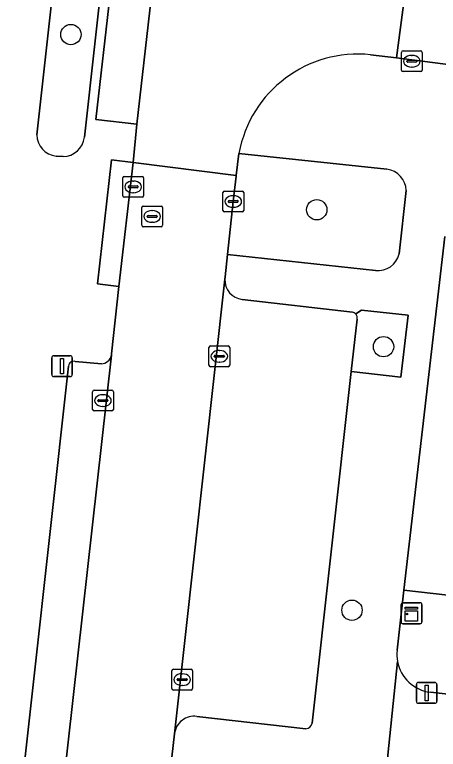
# Model space of a CAD drawing. Extents: x 161928 to 163071, y 386474 to 387428.
# Drawn here: x 162098.97 to 162119.35, y 387057.88 to 387093.2 of the extents above; entities that cross this region are included whole.
import ezdxf

# ---------------------------------------------------------------- set-up
doc = ezdxf.new("R2010")
doc.units = 0
for name, color, linetype in [('IMGEO_Boom', 7, 'Continuous'), ('IMGEO_Groenvoorziening', 7, 'Continuous'), ('IMGEO_Haag', 7, 'Continuous'), ('IMGEO_Kast', 7, 'Continuous'), ('IMGEO_Kolk', 7, 'Continuous'), ('IMGEO_Lichtmast', 7, 'Continuous'), ('IMGEO_Parkeervlak_open', 7, 'Continuous'), ('IMGEO_Rijbaan_lokaal_open', 7, 'Continuous'), ('IMGEO_Rioolput', 7, 'Continuous'), ('IMGEO_Voetpad_open', 7, 'Continuous')]:
    doc.layers.add(name, color=color, linetype=linetype)

msp = doc.modelspace()

# ---------------------------------------------------------------- linework, layer by layer
at = {"layer": 'IMGEO_Boom'}
for centre in [(162101.678, 387092.244), (162113.499, 387083.822), (162116.711, 387077.235), (162115.194, 387064.563)]:
    msp.add_circle(centre, 0.489, dxfattribs=at)
at = {"layer": 'IMGEO_Groenvoorziening'}
for points in [[(162101.096, 387096.961), (162100.044, 387087.42)], [(162102.325, 387087.304), (162103.367, 387096.733)], [(162109.761, 387086.53), (162109.62, 387085.467), (162109.617, 387085.443), (162109.486, 387084.217), (162109.207, 387081.673), (162116.326, 387080.906)], [(162116.872, 387085.766), (162109.761, 387086.53)], [(162100.963, 387086.404), (162101.299, 387086.373)], [(162117.463, 387081.698), (162117.8, 387084.739)], [(162119.657, 387082.531), (162117.695, 387065.523), (162120.517, 387065.213), (162121.35, 387072.809), (162122.221, 387080.808)], [(162115.442, 387078.563), (162115.154, 387076.047), (162117.55, 387075.777), (162117.889, 387078.757), (162115.654, 387078.999), (162115.378, 387078.808)], [(162142.401, 387062.21), (162139.894, 387062.484), (162120.452, 387064.617), (162120.517, 387065.213), (162117.695, 387065.523), (162117.363, 387062.64)], [(162118.965, 387060.622), (162172.588, 387054.548)]]:
    msp.add_lwpolyline(points, dxfattribs=at)
for centre, radius, start, end in [((162101.047, 387087.404), 1.003, 179.0781, 265.1823), ((162101.28, 387087.425), 1.052, 271.0527, 353.389), ((162116.741, 387084.715), 1.06, 1.3204, 82.8817), ((162116.461, 387081.924), 1.027, 262.4192, 347.3006), ((162115.174, 387078.624), 0.275, 347.1909, 42.089), ((162119.161, 387062.431), 1.81, 173.3712, 190.6368), ((162119.173, 387062.432), 1.822, 190.589, 263.4564)]:
    msp.add_arc(centre, radius, start, end, dxfattribs=at)
at = {"layer": 'IMGEO_Haag'}
msp.add_lwpolyline([(162119.657, 387082.531), (162117.695, 387065.523), (162120.517, 387065.213), (162121.35, 387072.809), (162122.221, 387080.808)], dxfattribs=at)
at = {"layer": 'IMGEO_Kast'}
for p, q in [((162117.557, 387063.991), (162117.557, 387064.832)), ((162117.557, 387064.832), (162117.557, 387063.991)), ((162117.632, 387064.916), (162118.473, 387064.916)), ((162118.473, 387064.916), (162117.632, 387064.916)), ((162118.557, 387064.841), (162118.557, 387064)), ((162118.557, 387064), (162118.557, 387064.841)), ((162118.482, 387063.916), (162117.641, 387063.916)), ((162117.641, 387063.916), (162118.482, 387063.916))]:
    msp.add_line(p, q, dxfattribs=at)
for points in [[(162117.752, 387064.706), (162118.352, 387064.706), (162118.352, 387064.621), (162117.752, 387064.621), (162117.752, 387064.706)], [(162117.752, 387064.531), (162118.352, 387064.531), (162118.352, 387064.042), (162117.752, 387064.042), (162117.752, 387064.531)]]:
    msp.add_lwpolyline(points, dxfattribs=at)
msp.add_circle((162117.836, 387064.38), 0.0377, dxfattribs=at)
for centre, start, end in [((162117.635, 387064.838), 92.4484, 184.2845), ((162117.635, 387064.838), 92.4484, 184.2845), ((162118.479, 387064.838), 2.4484, 94.2845), ((162118.479, 387064.838), 2.4484, 94.2845), ((162117.635, 387063.994), 182.4484, 274.2845), ((162117.635, 387063.994), 182.4484, 274.2845), ((162118.479, 387063.994), 272.4484, 4.2845), ((162118.479, 387063.994), 272.4484, 4.2845)]:
    msp.add_arc(centre, 0.0779, start, end, dxfattribs=at)
at = {"layer": 'IMGEO_Kolk'}
for p, q in [((162117.649, 387091.462), (162118.501, 387091.462)), ((162117.574, 387090.536), (162117.574, 387091.388)), ((162118.062, 387091.242), (162118.087, 387091.242)), ((162118.575, 387091.388), (162118.575, 387090.536)), ((162117.833, 387090.956), (162117.833, 387090.968)), ((162118.271, 387090.919), (162117.873, 387090.919)), ((162117.876, 387091.005), (162118.274, 387091.005)), ((162118.317, 387090.968), (162118.317, 387090.956)), ((162118.501, 387090.462), (162117.649, 387090.462)), ((162118.085, 387090.682), (162118.06, 387090.682)), ((162104.171, 387084.495), (162104.171, 387085.347)), ((162104.246, 387085.421), (162105.098, 387085.421)), ((162104.659, 387085.201), (162104.684, 387085.201)), ((162105.172, 387085.347), (162105.172, 387084.495)), ((162104.43, 387084.915), (162104.43, 387084.927)), ((162104.868, 387084.878), (162104.47, 387084.878)), ((162104.473, 387084.964), (162104.871, 387084.964)), ((162104.914, 387084.927), (162104.914, 387084.915)), ((162105.098, 387084.421), (162104.246, 387084.421)), ((162104.682, 387084.641), (162104.657, 387084.641)), ((162108.985, 387083.791), (162108.985, 387084.643)), ((162109.06, 387084.717), (162109.912, 387084.717)), ((162109.473, 387084.497), (162109.498, 387084.497)), ((162109.986, 387084.643), (162109.986, 387083.791)), ((162109.244, 387084.211), (162109.244, 387084.223)), ((162109.682, 387084.174), (162109.284, 387084.174)), ((162109.287, 387084.26), (162109.685, 387084.26)), ((162109.728, 387084.223), (162109.728, 387084.211)), ((162109.912, 387083.717), (162109.06, 387083.717)), ((162109.496, 387083.937), (162109.471, 387083.937)), ((162108.314, 387076.348), (162108.314, 387077.2)), ((162108.389, 387077.274), (162109.241, 387077.274)), ((162108.802, 387077.054), (162108.827, 387077.054)), ((162109.315, 387077.2), (162109.315, 387076.348)), ((162108.573, 387076.768), (162108.573, 387076.78)), ((162109.011, 387076.731), (162108.613, 387076.731)), ((162108.616, 387076.817), (162109.014, 387076.817)), ((162109.057, 387076.78), (162109.057, 387076.768)), ((162109.241, 387076.274), (162108.389, 387076.274)), ((162108.825, 387076.494), (162108.8, 387076.494)), ((162102.717, 387074.219), (162102.717, 387075.071)), ((162102.792, 387075.145), (162103.644, 387075.145)), ((162103.205, 387074.925), (162103.23, 387074.925)), ((162103.718, 387075.071), (162103.718, 387074.219)), ((162102.976, 387074.639), (162102.976, 387074.651)), ((162103.414, 387074.602), (162103.016, 387074.602)), ((162103.019, 387074.688), (162103.417, 387074.688)), ((162103.46, 387074.651), (162103.46, 387074.639)), ((162103.644, 387074.145), (162102.792, 387074.145)), ((162103.228, 387074.365), (162103.203, 387074.365)), ((162106.53, 387060.801), (162106.53, 387061.653)), ((162106.605, 387061.727), (162107.457, 387061.727)), ((162107.018, 387061.507), (162107.043, 387061.507)), ((162107.531, 387061.653), (162107.531, 387060.801)), ((162106.789, 387061.221), (162106.789, 387061.233)), ((162107.227, 387061.184), (162106.829, 387061.184)), ((162106.832, 387061.27), (162107.23, 387061.27)), ((162107.273, 387061.233), (162107.273, 387061.221)), ((162107.457, 387060.727), (162106.605, 387060.727)), ((162107.041, 387060.947), (162107.016, 387060.947))]:
    msp.add_line(p, q, dxfattribs=at)
for points in [[(162117.649, 387091.462), (162118.501, 387091.462)], [(162117.574, 387090.536), (162117.574, 387091.388)], [(162118.575, 387091.388), (162118.575, 387090.536)], [(162118.501, 387090.462), (162117.649, 387090.462)], [(162104.171, 387084.495), (162104.171, 387085.347)], [(162104.246, 387085.421), (162105.098, 387085.421)], [(162105.172, 387085.347), (162105.172, 387084.495)], [(162105.098, 387084.421), (162104.246, 387084.421)], [(162108.985, 387083.791), (162108.985, 387084.643)], [(162109.06, 387084.717), (162109.912, 387084.717)], [(162109.986, 387084.643), (162109.986, 387083.791)], [(162109.912, 387083.717), (162109.06, 387083.717)], [(162108.314, 387076.348), (162108.314, 387077.2)], [(162108.389, 387077.274), (162109.241, 387077.274)], [(162109.315, 387077.2), (162109.315, 387076.348)], [(162109.241, 387076.274), (162108.389, 387076.274)], [(162102.717, 387074.219), (162102.717, 387075.071)], [(162102.792, 387075.145), (162103.644, 387075.145)], [(162103.718, 387075.071), (162103.718, 387074.219)], [(162103.644, 387074.145), (162102.792, 387074.145)], [(162106.53, 387060.801), (162106.53, 387061.653)], [(162106.605, 387061.727), (162107.457, 387061.727)], [(162107.531, 387061.653), (162107.531, 387060.801)], [(162107.457, 387060.727), (162106.605, 387060.727)]]:
    msp.add_lwpolyline(points, dxfattribs=at)
for centre, radius, start, end in [((162117.651, 387091.386), 0.0765, 91.552, 178.448), ((162117.651, 387091.386), 0.0765, 91.552, 178.448), ((162118.499, 387091.386), 0.0765, 1.552, 88.448), ((162118.499, 387091.386), 0.0765, 1.552, 88.448), ((162117.873, 387090.965), 0.0403, 85.8775, 175.7526), ((162117.87, 387090.955), 0.0366, 178.938, 274.7102), ((162118.274, 387090.962), 0.043, 264.8664, 352.4533), ((162118.278, 387090.967), 0.0386, 1.7309, 96.639), ((162117.651, 387090.538), 0.0765, 181.552, 268.448), ((162117.651, 387090.538), 0.0765, 181.552, 268.448), ((162118.499, 387090.538), 0.0765, 271.552, 358.448), ((162118.499, 387090.538), 0.0765, 271.552, 358.448), ((162104.248, 387085.345), 0.0765, 91.552, 178.448), ((162104.248, 387085.345), 0.0765, 91.552, 178.448), ((162105.096, 387085.345), 0.0765, 1.552, 88.448), ((162105.096, 387085.345), 0.0765, 1.552, 88.448), ((162104.47, 387084.924), 0.0403, 85.8775, 175.7526), ((162104.467, 387084.914), 0.0366, 178.938, 274.7102), ((162104.871, 387084.921), 0.043, 264.8664, 352.4533), ((162104.875, 387084.926), 0.0386, 1.7309, 96.639), ((162104.248, 387084.497), 0.0765, 181.552, 268.448), ((162104.248, 387084.497), 0.0765, 181.552, 268.448), ((162105.096, 387084.497), 0.0765, 271.552, 358.448), ((162105.096, 387084.497), 0.0765, 271.552, 358.448), ((162109.062, 387084.641), 0.0765, 91.552, 178.448), ((162109.062, 387084.641), 0.0765, 91.552, 178.448), ((162109.91, 387084.641), 0.0765, 1.552, 88.448), ((162109.91, 387084.641), 0.0765, 1.552, 88.448), ((162109.284, 387084.22), 0.0403, 85.8775, 175.7526), ((162109.281, 387084.21), 0.0366, 178.938, 274.7102), ((162109.685, 387084.217), 0.043, 264.8664, 352.4533), ((162109.689, 387084.222), 0.0386, 1.7309, 96.639), ((162109.062, 387083.793), 0.0765, 181.552, 268.448), ((162109.062, 387083.793), 0.0765, 181.552, 268.448), ((162109.91, 387083.793), 0.0765, 271.552, 358.448), ((162109.91, 387083.793), 0.0765, 271.552, 358.448), ((162108.391, 387077.198), 0.0765, 91.552, 178.448), ((162108.391, 387077.198), 0.0765, 91.552, 178.448), ((162109.239, 387077.198), 0.0765, 1.552, 88.448), ((162109.239, 387077.198), 0.0765, 1.552, 88.448), ((162108.613, 387076.777), 0.0403, 85.8775, 175.7526), ((162108.61, 387076.767), 0.0366, 178.938, 274.7102), ((162109.014, 387076.774), 0.043, 264.8664, 352.4533), ((162109.018, 387076.779), 0.0386, 1.7309, 96.639), ((162108.391, 387076.35), 0.0765, 181.552, 268.448), ((162108.391, 387076.35), 0.0765, 181.552, 268.448), ((162109.239, 387076.35), 0.0765, 271.552, 358.448), ((162109.239, 387076.35), 0.0765, 271.552, 358.448), ((162102.794, 387075.069), 0.0765, 91.552, 178.448), ((162102.794, 387075.069), 0.0765, 91.552, 178.448), ((162103.642, 387075.069), 0.0765, 1.552, 88.448), ((162103.642, 387075.069), 0.0765, 1.552, 88.448), ((162103.016, 387074.648), 0.0403, 85.8775, 175.7526), ((162103.013, 387074.638), 0.0366, 178.938, 274.7102), ((162103.417, 387074.645), 0.043, 264.8664, 352.4533), ((162103.421, 387074.65), 0.0386, 1.7309, 96.639), ((162102.794, 387074.221), 0.0765, 181.552, 268.448), ((162102.794, 387074.221), 0.0765, 181.552, 268.448), ((162103.642, 387074.221), 0.0765, 271.552, 358.448), ((162103.642, 387074.221), 0.0765, 271.552, 358.448), ((162106.607, 387061.651), 0.0765, 91.552, 178.448), ((162106.607, 387061.651), 0.0765, 91.552, 178.448), ((162107.455, 387061.651), 0.0765, 1.552, 88.448), ((162107.455, 387061.651), 0.0765, 1.552, 88.448), ((162106.829, 387061.23), 0.0403, 85.8775, 175.7526), ((162106.826, 387061.22), 0.0366, 178.938, 274.7102), ((162107.23, 387061.227), 0.043, 264.8664, 352.4533), ((162107.234, 387061.232), 0.0386, 1.7309, 96.639), ((162106.607, 387060.803), 0.0765, 181.552, 268.448), ((162106.607, 387060.803), 0.0765, 181.552, 268.448), ((162107.455, 387060.803), 0.0765, 271.552, 358.448), ((162107.455, 387060.803), 0.0765, 271.552, 358.448)]:
    msp.add_arc(centre, radius, start, end, dxfattribs=at)
for centre, major_axis, ratio, start_param, end_param in [((162118.061, 387090.962), (-0.387, 0.002), 0.722429, 4.712389, 7.853982), ((162118.086, 387090.962), (-0.39, 0.002), 0.717154, 1.570796, 4.712389), ((162104.658, 387084.921), (-0.387, 0.002), 0.722429, 4.712389, 7.853982), ((162104.683, 387084.921), (-0.39, 0.002), 0.717154, 1.570796, 4.712389), ((162109.472, 387084.217), (-0.387, 0.002), 0.722429, 4.712389, 7.853982), ((162109.497, 387084.217), (-0.39, 0.002), 0.717154, 1.570796, 4.712389), ((162108.801, 387076.774), (-0.387, 0.002), 0.722429, 4.712389, 7.853982), ((162108.826, 387076.774), (-0.39, 0.002), 0.717154, 1.570796, 4.712389), ((162103.204, 387074.645), (-0.387, 0.002), 0.722429, 4.712389, 7.853982), ((162103.229, 387074.645), (-0.39, 0.002), 0.717154, 1.570796, 4.712389), ((162107.017, 387061.227), (-0.387, 0.002), 0.722429, 4.712389, 7.853982), ((162107.042, 387061.227), (-0.39, 0.002), 0.717154, 1.570796, 4.712389)]:
    msp.add_ellipse(centre, major_axis=major_axis, ratio=ratio, start_param=start_param, end_param=end_param, dxfattribs=at)
at = {"layer": 'IMGEO_Lichtmast'}
for p, q in [((162100.753, 387075.898), (162100.753, 387076.698)), ((162100.753, 387076.698), (162100.753, 387075.898)), ((162100.853, 387076.798), (162101.643, 387076.798)), ((162101.643, 387076.798), (162100.853, 387076.798)), ((162101.743, 387076.698), (162101.743, 387075.898)), ((162101.743, 387075.898), (162101.743, 387076.698)), ((162101.643, 387075.798), (162100.853, 387075.798)), ((162100.853, 387075.798), (162101.643, 387075.798)), ((162118.39, 387061.089), (162119.18, 387061.089)), ((162119.18, 387061.089), (162118.39, 387061.089)), ((162118.29, 387060.189), (162118.29, 387060.989)), ((162118.29, 387060.989), (162118.29, 387060.189)), ((162119.28, 387060.989), (162119.28, 387060.189)), ((162119.28, 387060.189), (162119.28, 387060.989)), ((162119.18, 387060.089), (162118.39, 387060.089)), ((162118.39, 387060.089), (162119.18, 387060.089))]:
    msp.add_line(p, q, dxfattribs=at)
for points in [[(162101.173, 387076.673), (162101.323, 387076.673), (162101.323, 387075.923), (162101.173, 387075.923), (162101.173, 387076.673)], [(162118.71, 387060.964), (162118.86, 387060.964), (162118.86, 387060.214), (162118.71, 387060.214), (162118.71, 387060.964)]]:
    msp.add_lwpolyline(points, dxfattribs=at)
for centre, start, end in [((162100.853, 387076.698), 90, 180), ((162100.853, 387076.698), 90, 180), ((162101.643, 387076.698), 0, 90), ((162101.643, 387076.698), 360, 90), ((162100.853, 387075.898), 180, 270), ((162100.853, 387075.898), 180, 270), ((162101.643, 387075.898), 270, 0), ((162101.643, 387075.898), 270, 0), ((162118.39, 387060.989), 90, 180), ((162118.39, 387060.989), 90, 180), ((162119.18, 387060.989), 0, 90), ((162119.18, 387060.989), 360, 90), ((162118.39, 387060.189), 180, 270), ((162118.39, 387060.189), 180, 270), ((162119.18, 387060.189), 270, 0), ((162119.18, 387060.189), 270, 0)]:
    msp.add_arc(centre, 0.1, start, end, dxfattribs=at)
at = {"layer": 'IMGEO_Parkeervlak_open'}
msp.add_lwpolyline([(162105.531, 387093.999), (162103.568, 387094.209), (162102.877, 387088.164), (162104.847, 387087.933)], close=True, dxfattribs=at)
for points in [[(162109.082, 387080.485), (162106.659, 387058.628)], [(162115.218, 387078.896), (162109.917, 387079.51)], [(162115.154, 387076.047), (162115.442, 387078.563)], [(162100.852, 387052.069), (162103.623, 387076.823)], [(162101.558, 387076.305), (162098.973, 387053.024)], [(162103.146, 387076.414), (162101.884, 387076.529)], [(162113.278, 387059.131), (162115.154, 387076.047)], [(162107.733, 387059.461), (162112.973, 387058.864)]]:
    msp.add_lwpolyline(points, dxfattribs=at)
for centre, radius, start, end in [((162110.015, 387080.439), 0.934, 177.1588, 263.9953), ((162115.173, 387078.625), 0.274, 41.7469, 80.6315), ((162115.174, 387078.624), 0.275, 347.1909, 42.089), ((162103.134, 387076.91), 0.496, 271.3541, 349.8683), ((162101.823, 387076.268), 0.268, 76.9365, 172.0507), ((162107.61, 387058.511), 0.958, 82.6034, 172.9913), ((162112.95, 387059.198), 0.335, 273.9096, 348.4888)]:
    msp.add_arc(centre, radius, start, end, dxfattribs=at)
at = {"layer": 'IMGEO_Rijbaan_lokaal_open'}
for points in [[(162111.54, 387102.764), (162111.675, 387103.932), (162106.714, 387104.442), (162106.337, 387101.265), (162105.662, 387095.183), (162105.531, 387093.999), (162104.847, 387087.933), (162104.673, 387086.1), (162109.62, 387085.467), (162109.761, 387086.53)], [(162116.088, 387091.27), (162117.337, 387091.118), (162117.996, 387096.125)], [(162100.379, 387002.167), (162100.497, 387003.3), (162103.766, 387032.467), (162103.999, 387034.523), (162105.247, 387045.913), (162106.53, 387057.492), (162106.659, 387058.628), (162109.082, 387080.485), (162109.094, 387080.596), (162109.207, 387081.673), (162109.486, 387084.217), (162109.617, 387085.443), (162109.62, 387085.467), (162104.673, 387086.1), (162103.982, 387080.136), (162103.63, 387076.886), (162103.623, 387076.823), (162100.852, 387052.069), (162100.525, 387048.493), (162099.825, 387042.491), (162099.532, 387039.652)]]:
    msp.add_lwpolyline(points, dxfattribs=at)
msp.add_lwpolyline([(162158.003, 387091.704), (162151.345, 387092.449), (162123.614, 387095.554), (162121.01, 387095.806), (162118.715, 387096.028), (162117.996, 387096.125), (162117.337, 387091.118), (162118.069, 387091.03), (162120.68, 387090.694), (162172.779, 387084.959), (162173.314, 387089.989), (162171.32, 387090.212), (162165.056, 387090.938)], close=True, dxfattribs=at)
msp.add_arc((162115.475, 387085.496), 5.807, 83.9381, 169.7408, dxfattribs=at)
at = {"layer": 'IMGEO_Rioolput'}
for p, q in [((162105.083, 387083.072), (162105.083, 387083.924)), ((162105.158, 387083.998), (162106.01, 387083.998)), ((162105.571, 387083.778), (162105.596, 387083.778)), ((162106.084, 387083.924), (162106.084, 387083.072)), ((162105.342, 387083.492), (162105.342, 387083.504)), ((162105.78, 387083.455), (162105.382, 387083.455)), ((162105.385, 387083.541), (162105.783, 387083.541)), ((162105.826, 387083.504), (162105.826, 387083.492)), ((162106.01, 387082.998), (162105.158, 387082.998)), ((162105.594, 387083.218), (162105.569, 387083.218))]:
    msp.add_line(p, q, dxfattribs=at)
for points in [[(162105.083, 387083.072), (162105.083, 387083.924)], [(162105.158, 387083.998), (162106.01, 387083.998)], [(162106.084, 387083.924), (162106.084, 387083.072)], [(162106.01, 387082.998), (162105.158, 387082.998)]]:
    msp.add_lwpolyline(points, dxfattribs=at)
for centre, radius, start, end in [((162105.16, 387083.922), 0.0765, 91.552, 178.448), ((162105.16, 387083.922), 0.0765, 91.552, 178.448), ((162106.008, 387083.922), 0.0765, 1.552, 88.448), ((162106.008, 387083.922), 0.0765, 1.552, 88.448), ((162105.382, 387083.501), 0.0403, 85.8775, 175.7526), ((162105.379, 387083.491), 0.0366, 178.938, 274.7102), ((162105.783, 387083.498), 0.043, 264.8664, 352.4533), ((162105.787, 387083.503), 0.0386, 1.7309, 96.639), ((162105.16, 387083.074), 0.0765, 181.552, 268.448), ((162105.16, 387083.074), 0.0765, 181.552, 268.448), ((162106.008, 387083.074), 0.0765, 271.552, 358.448), ((162106.008, 387083.074), 0.0765, 271.552, 358.448)]:
    msp.add_arc(centre, radius, start, end, dxfattribs=at)
for centre, major_axis, ratio, start_param, end_param in [((162105.57, 387083.498), (-0.387, 0.002), 0.722429, 4.712389, 7.853982), ((162105.595, 387083.498), (-0.39, 0.002), 0.717154, 1.570796, 4.712389)]:
    msp.add_ellipse(centre, major_axis=major_axis, ratio=ratio, start_param=start_param, end_param=end_param, dxfattribs=at)
at = {"layer": 'IMGEO_Voetpad_open'}
for points in [[(162103.623, 387076.823), (162103.63, 387076.886), (162103.982, 387080.136), (162102.962, 387080.25), (162103.63, 387086.222), (162104.673, 387086.1), (162104.847, 387087.933), (162102.877, 387088.164), (162103.568, 387094.209), (162105.531, 387093.999), (162105.662, 387095.183), (162103.673, 387095.412), (162104.385, 387101.478), (162106.337, 387101.265), (162106.714, 387104.442), (162106.725, 387104.532)], [(162100.044, 387087.42), (162101.096, 387096.961)], [(162103.367, 387096.733), (162102.325, 387087.304)], [(162120.688, 387089.783), (162120.68, 387090.694), (162118.069, 387091.03), (162117.337, 387091.118), (162116.088, 387091.27)], [(162109.761, 387086.53), (162116.872, 387085.766)], [(162101.299, 387086.373), (162100.963, 387086.404)], [(162117.8, 387084.739), (162117.463, 387081.698)], [(162117.363, 387062.64), (162117.695, 387065.523), (162119.657, 387082.531)], [(162116.326, 387080.906), (162109.207, 387081.673), (162109.094, 387080.596), (162109.082, 387080.485)], [(162109.917, 387079.51), (162115.218, 387078.896)], [(162115.378, 387078.808), (162115.654, 387078.999), (162117.889, 387078.757), (162117.55, 387075.777), (162115.154, 387076.047), (162113.278, 387059.131)], [(162098.973, 387053.024), (162101.558, 387076.305)], [(162101.884, 387076.529), (162103.146, 387076.414)], [(162117.382, 387062.097), (162116.64, 387054.944)], [(162116.64, 387054.944), (162117.382, 387062.097)], [(162172.588, 387054.548), (162118.965, 387060.622)], [(162112.973, 387058.864), (162107.733, 387059.461)], [(162106.659, 387058.628), (162106.53, 387057.492), (162113.641, 387056.666)]]:
    msp.add_lwpolyline(points, dxfattribs=at)
msp.add_lwpolyline([(162104.673, 387086.1), (162103.63, 387086.222), (162102.962, 387080.25), (162103.982, 387080.136)], close=True, dxfattribs=at)
for centre, radius, start, end in [((162115.475, 387085.496), 5.807, 83.9381, 169.7408), ((162101.047, 387087.404), 1.003, 179.0781, 265.1823), ((162101.28, 387087.425), 1.052, 271.0527, 353.389), ((162116.741, 387084.715), 1.06, 1.3204, 82.8817), ((162116.461, 387081.924), 1.027, 262.4192, 347.3006), ((162110.015, 387080.439), 0.934, 177.1588, 263.9953), ((162115.173, 387078.625), 0.274, 41.7469, 80.6315), ((162103.134, 387076.91), 0.496, 271.3541, 349.8683), ((162101.823, 387076.268), 0.268, 76.9365, 172.0507), ((162119.161, 387062.431), 1.81, 173.3712, 190.6368), ((162119.173, 387062.432), 1.822, 190.589, 263.4564), ((162107.61, 387058.511), 0.958, 82.6034, 172.9913), ((162112.95, 387059.198), 0.335, 273.9096, 348.4888)]:
    msp.add_arc(centre, radius, start, end, dxfattribs=at)

doc.saveas('drawing.dxf')
